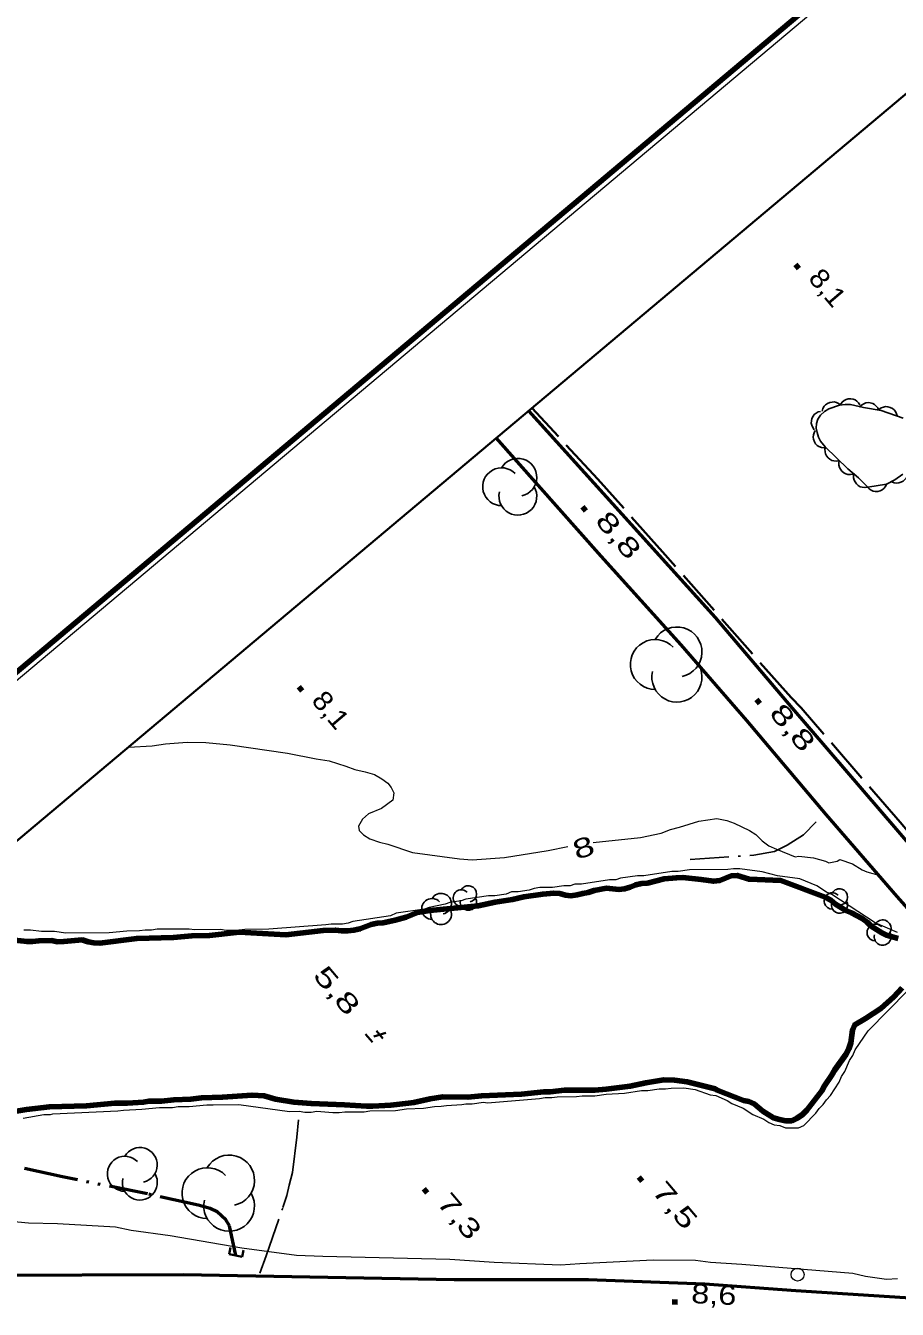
# Model space of a CAD drawing. Extents: x 386081 to 389416, y 5130568 to 5134082.
# Drawn here: x 386633.3 to 386768.1, y 5133352 to 5133550.4 of the extents above; entities that cross this region are included whole.
import ezdxf
from ezdxf.enums import TextEntityAlignment as Align

# ---------------------------------------------------------------- set-up
doc = ezdxf.new("R2010")
doc.units = 0
doc.header["$LTSCALE"] = 1.2
for name, pattern in [('DASH_DOUBLE_DOT', [9.2, 5, -1.2, 0.3, -1.2, 0.3, -1.2]), ('DOT_DASHED', [7.7, 5, -1.2, 0.3, -1.2]), ('LONG_DASHED', [7.5, 6, -1.5])]:
    doc.linetypes.add(name, pattern=pattern)
for name, color, linetype, lineweight in [('2', 7, 'Continuous', 13), ('21', 7, 'LONG_DASHED', 35), ('26', 7, 'Continuous', 35), ('3', 7, 'Continuous', 140), ('36', 7, 'Continuous', 13), ('4', 7, 'DASH_DOUBLE_DOT', 53), ('41', 7, 'DOT_DASHED', 25), ('44', 7, 'Continuous', 25), ('60', 7, 'Continuous', 13)]:
    doc.layers.add(name, color=color, linetype=linetype, lineweight=lineweight)

msp = doc.modelspace()

# ---------------------------------------------------------------- linework, layer by layer
at = {"layer": '2'}
for points in [[(386649.25, 5133438.87), (386652.92, 5133439.09), (386654.94, 5133439.42), (386658.3, 5133439.64), (386661.17, 5133439.6), (386664.96, 5133439.27), (386673.81, 5133437.95), (386678.27, 5133437.08), (386680.28, 5133436.79), (386682.85, 5133435.96), (386684.25, 5133435.42), (386685.84, 5133435.07), (386687.25, 5133434.66), (386688.41, 5133433.99), (386689.32, 5133433.33), (386689.87, 5133432.66), (386690.24, 5133431.81), (386690.12, 5133430.7), (386688.35, 5133429.4), (386686.34, 5133428.58), (386685.43, 5133427.77), (386684.82, 5133426.66), (386684.88, 5133425.99), (386685.55, 5133425.32), (386686.53, 5133424.72), (386688.06, 5133424.18), (386689.34, 5133423.89), (386693.13, 5133422.58), (386700.39, 5133421.61), (386702.4, 5133421.45), (386707.35, 5133421.81), (386714.12, 5133422.92), (386717.15, 5133423.51)], [(386721.08, 5133424.14), (386728.39, 5133424.9), (386731.62, 5133425.61), (386733.02, 5133426.18), (386734.42, 5133426.5), (386737.41, 5133427.45), (386740.21, 5133427.84), (386741.74, 5133427.55), (386742.89, 5133427.14), (386745.27, 5133426), (386746.25, 5133425.39), (386747.23, 5133424.42), (386748.27, 5133423.64), (386749.43, 5133423.1), (386752.33, 5133421.95), (386752.9, 5133422.04), (386755.14, 5133421.8), (386757.01, 5133421.29), (386757.54, 5133421.01), (386758.81, 5133421.29), (386759.21, 5133421.53), (386761.16, 5133420.86), (386762.67, 5133419.92), (386763.41, 5133419.62), (386765.24, 5133419.09)], [(386768.15, 5133410.26), (386764.69, 5133411.71), (386758.01, 5133416.11), (386757.14, 5133416.48), (386755.66, 5133417.45), (386753.06, 5133418.55), (386749.59, 5133419.02), (386747.24, 5133419.62), (386743.78, 5133420.09), (386742.79, 5133420.08), (386741.92, 5133419.96), (386735.98, 5133419.92), (386734.25, 5133419.66), (386733.26, 5133419.65), (386728.92, 5133419.01), (386727.93, 5133419), (386725.33, 5133418.62), (386724.59, 5133418.36), (386723.6, 5133418.36), (386719.26, 5133417.71), (386718.27, 5133417.71), (386717.53, 5133417.45), (386716.54, 5133417.45), (386714.8, 5133417.19), (386712.82, 5133417.18), (386711.95, 5133417.05), (386711.21, 5133416.8), (386709.47, 5133416.54), (386708.48, 5133416.53), (386707.62, 5133416.16), (386705.88, 5133415.9), (386704.89, 5133415.89), (386701.42, 5133415.38), (386700.68, 5133415.12), (386698.94, 5133414.87), (386698.2, 5133414.61), (386695.72, 5133414.1), (386694.98, 5133413.85), (386690.64, 5133413.21), (386689.77, 5133412.83), (386683.94, 5133411.93), (386683.2, 5133411.68), (386682.33, 5133411.55), (386680.59, 5133411.54), (386679.73, 5133411.41), (386670.92, 5133410.73), (386667.2, 5133410.71), (386666.33, 5133410.58), (386664.35, 5133410.56), (386663.48, 5133410.68), (386659.51, 5133410.66), (386658.64, 5133410.77), (386653.68, 5133410.74), (386652.81, 5133410.61), (386651.82, 5133410.61), (386650.95, 5133410.48), (386648.96, 5133410.46), (386646.23, 5133410.2), (386639.53, 5133410.16), (386637.79, 5133410.39), (386635.8, 5133410.38), (386634.07, 5133410.61), (386633.07, 5133410.61)], [(386750.83, 5133380.03), (386752.81, 5133380.04), (386753.67, 5133380.42), (386755.53, 5133382.29), (386756.03, 5133383.03), (386756.64, 5133383.65), (386757.14, 5133384.39), (386757.76, 5133385.02), (386759.12, 5133387.12), (386759.49, 5133387.99), (386759.99, 5133388.73), (386760.73, 5133390.47), (386761.22, 5133391.21), (386761.6, 5133392.08), (386763.58, 5133395.05), (386769.76, 5133401.26)], [(386632.93, 5133381.56), (386636.16, 5133382.08), (386637.15, 5133382.08), (386637.52, 5133382.21), (386647.58, 5133382.65), (386648.45, 5133382.78), (386651.3, 5133382.92), (386654.03, 5133383.19), (386656.02, 5133383.2), (386656.89, 5133383.33), (386658.62, 5133383.34), (386661.35, 5133383.61), (386662.35, 5133383.62), (386666.32, 5133383.64), (386674.13, 5133382.59), (386675.62, 5133382.6), (386676.49, 5133382.48), (386677.48, 5133382.49), (386678.35, 5133382.62), (386680.83, 5133382.39), (386681.82, 5133382.39), (386682.69, 5133382.52), (386685.66, 5133382.54), (386686.53, 5133382.67), (386690.5, 5133382.7), (386692.24, 5133382.96), (386694.84, 5133383.1), (386696.57, 5133383.36), (386697.57, 5133383.37), (386698.43, 5133383.5), (386700.79, 5133383.64), (386701.41, 5133383.76), (386702.4, 5133383.77), (386704.13, 5133384.03), (386704.75, 5133383.91), (386712.81, 5133384.58), (386713.68, 5133384.71), (386714.67, 5133384.72), (386715.54, 5133384.85), (386718.51, 5133384.87), (386719.38, 5133385), (386721.36, 5133385.01), (386723.09, 5133385.27), (386725.94, 5133385.41), (386728.54, 5133385.8), (386729.53, 5133385.81), (386731.27, 5133386.07), (386732.26, 5133386.07), (386733.12, 5133386.2), (386735.11, 5133386.22), (386736.84, 5133385.98), (386739.19, 5133385.13), (386740.06, 5133385.02), (386741.79, 5133384.29), (386742.53, 5133383.8), (386744.27, 5133383.07), (386745.75, 5133382.09), (386747.49, 5133381.37), (386748.23, 5133380.88), (386749.09, 5133380.51), (386749.96, 5133380.4), (386750.83, 5133380.03)], [(386629.98, 5133365.73), (386633.79, 5133365.34), (386638.26, 5133365.26), (386647.21, 5133364.73), (386649.67, 5133364.25), (386655.66, 5133363.4), (386666.76, 5133361.48), (386675.2, 5133360.38), (386679.28, 5133360.22), (386698.91, 5133359.76), (386705.78, 5133359.28), (386716.02, 5133358.88), (386719.01, 5133359.09), (386730.35, 5133359.63), (386736.89, 5133359.61), (386739.21, 5133359.28), (386744.07, 5133358.98), (386761.24, 5133357.59), (386763.19, 5133357.09), (386766.44, 5133356.63), (386768.12, 5133356.76)]]:
    msp.add_lwpolyline(points, dxfattribs=at)
at = {"layer": '21', "linetype": 'Continuous', "lineweight": 53}
for points in [[(386711.07, 5133490.88), (386739.95, 5133458.91), (386751.85, 5133444.93), (386778.94, 5133413.38), (386793.13, 5133397.18), (386811.69, 5133375.4)], [(386796.55, 5133383.35), (386780.68, 5133401.66), (386768.09, 5133415.8), (386757.1, 5133428.5), (386744.82, 5133443.01), (386734.69, 5133454.72), (386722.31, 5133468.4), (386706.08, 5133486.69)], [(386551.97, 5133357.24), (386574.35, 5133357.17), (386589.35, 5133357.37), (386607.8, 5133357.38), (386626.32, 5133357.28), (386657.75, 5133357.38), (386699.58, 5133356.59), (386720.33, 5133356.59), (386738.37, 5133355.93), (386752.42, 5133354.88), (386778.94, 5133353.21), (386790.5, 5133352.72), (386797.94, 5133352.54), (386801.3, 5133353.2), (386805.14, 5133355.65), (386806.91, 5133357.93), (386807.6, 5133360.21), (386807.75, 5133361.42)]]:
    msp.add_lwpolyline(points, dxfattribs=at)
at = {"layer": '21'}
msp.add_lwpolyline([(386813.62, 5133374.64), (386805.24, 5133384.59), (386800.49, 5133389.79), (386796.03, 5133394.94), (386768.53, 5133427.28), (386753.26, 5133444.97), (386751.69, 5133446.54), (386731.82, 5133469.09), (386721.82, 5133480.3), (386711.6, 5133491.32)], dxfattribs=at)
at = {"layer": '26'}
for p, q in [((386664.82, 5133360.52), (386665.02, 5133361.52)), ((386666.82, 5133360.12), (386667.02, 5133361.12)), ((386666.82, 5133360.12), (386664.82, 5133360.52))]:
    msp.add_line(p, q, dxfattribs=at)
at = {"layer": '3'}
for p, q in [((386752.38, 5133513.51), (386752.89, 5133512.9)), ((386719.42, 5133476.02), (386719.93, 5133475.41)), ((386675.56, 5133448.23), (386676.07, 5133447.62)), ((386746.34, 5133446.27), (386746.85, 5133445.66)), ((386728.17, 5133372.42), (386728.68, 5133371.81)), ((386694.92, 5133370.63), (386695.43, 5133370.02)), ((386733.32, 5133353.16), (386734.12, 5133353.11))]:
    msp.add_line(p, q, dxfattribs=at)
at = {"layer": '3', "lineweight": 35}
for p, q in [((386685.9, 5133394.53), (386686.94, 5133393.31)), ((386689, 5133394.74), (386687.18, 5133394.17)), ((386687.57, 5133395.03), (386688.58, 5133393.84))]:
    msp.add_line(p, q, dxfattribs=at)
at = {"layer": '36'}
msp.add_circle((386752.692, 5133357.362), 1, dxfattribs=at)
at = {"layer": '4', "linetype": 'Continuous', "lineweight": 90}
for points in [[(386761.02, 5133413.29), (386760.16, 5133413.65), (386758.57, 5133414.61), (386757.84, 5133415.22), (386756.98, 5133415.7), (386750.08, 5133418.27), (386745.19, 5133418.46), (386743.36, 5133419.06), (386742.44, 5133418.99), (386740.67, 5133418.29), (386739.69, 5133418.16), (386737.8, 5133418.45), (386734.93, 5133418.72), (386733.95, 5133418.71), (386732.06, 5133418.51), (386729.49, 5133417.87), (386728.58, 5133417.8), (386727.66, 5133417.61), (386726.8, 5133417.23), (386725.95, 5133416.97), (386725.03, 5133416.9), (386723.14, 5133417.07), (386721.25, 5133416.74), (386720.33, 5133416.43), (386719.47, 5133416.29), (386718.62, 5133416.04), (386717.64, 5133415.91), (386716.79, 5133416.02), (386715.93, 5133416.26), (386715.01, 5133416.31), (386713.3, 5133416.17), (386710.37, 5133415.77), (386708.6, 5133415.32), (386705.91, 5133414.93), (386703.28, 5133414.35), (386695.82, 5133413.66), (386693.93, 5133413.33), (386692.16, 5133412.63), (386690.45, 5133412.13), (386688.61, 5133411.74), (386687.7, 5133411.67), (386686.78, 5133411.47), (386685.01, 5133410.78), (386684.09, 5133410.59), (386683.17, 5133410.51), (386682.19, 5133410.5), (386681.22, 5133410.62), (386679.32, 5133410.54), (386673.57, 5133409.86), (386666.35, 5133410.28), (386661.77, 5133409.8), (386659.01, 5133409.71), (386656.2, 5133409.44), (386650.51, 5133409.32), (386644.82, 5133408.58), (386643.9, 5133408.63), (386642.98, 5133408.81), (386642.06, 5133409.1), (386639.25, 5133408.83), (386638.27, 5133408.82), (386637.35, 5133408.99), (386635.39, 5133408.97), (386634.41, 5133408.84), (386633.56, 5133408.83), (386631.6, 5133409.06)], [(386768.23, 5133409.31), (386766.46, 5133409.85), (386765.72, 5133410.21), (386764.07, 5133411.23), (386763.46, 5133411.84), (386762.67, 5133412.38), (386761.02, 5133413.29)], [(386629.8, 5133382.25), (386633.47, 5133382.9), (386637.02, 5133383.31), (386642.72, 5133383.43), (386647.12, 5133383.84), (386649.08, 5133383.86), (386651.53, 5133384.01), (386652.38, 5133384.15), (386654.34, 5133384.17), (386656.24, 5133384.37), (386658.87, 5133384.46), (386660.52, 5133384.66), (386663.76, 5133384.76), (386668.35, 5133385.11), (386670.19, 5133385.01), (386671.96, 5133384.48), (386674.78, 5133384.02), (386677.47, 5133383.8), (386682.61, 5133383.61), (386686.03, 5133383.4), (386687.01, 5133383.41), (386689.82, 5133383.56), (386692.51, 5133383.84), (386693.37, 5133383.97), (386695.87, 5133384.55), (386697.83, 5133384.81), (386701.68, 5133384.79), (386703.82, 5133385), (386710, 5133385.25), (386713.48, 5133385.59), (386714.46, 5133385.61), (386716.66, 5133385.87), (386721.36, 5133385.86), (386723.07, 5133386), (386726.8, 5133386.47), (386729.24, 5133386.99), (386731.99, 5133387.45), (386733.64, 5133387.41), (386735.6, 5133387.18), (386739.94, 5133386.06), (386740.24, 5133385.88), (386744.34, 5133384.27), (386745.13, 5133384.09), (386745.99, 5133383.73), (386747.33, 5133382.64), (386748.13, 5133382.1), (386748.99, 5133381.61), (386749.9, 5133381.32), (386750.82, 5133381.14), (386751.8, 5133381.15), (386752.65, 5133381.53), (386753.44, 5133382.09), (386754.11, 5133382.77), (386756.43, 5133385.74), (386756.85, 5133386.55), (386757.95, 5133388.15), (386758.44, 5133389.02), (386760.14, 5133391.37), (386760.63, 5133392.23), (386760.93, 5133393.16), (386761.17, 5133395.12), (386761.54, 5133395.99), (386763.18, 5133396.93), (386765.56, 5133398.48), (386767.57, 5133400.29), (386768.85, 5133401.71)]]:
    msp.add_lwpolyline(points, dxfattribs=at)
at = {"layer": '4'}
msp.add_lwpolyline([(386665.82, 5133360.32), (386664.87, 5133364.92), (386664.26, 5133365.84), (386662.97, 5133367.05), (386661.86, 5133367.59), (386660, 5133368.08), (386652.16, 5133369.84), (386639.02, 5133372.45), (386626.31, 5133375.32), (386625.33, 5133375.9), (386622.33, 5133380.32)], dxfattribs=at)
at = {"layer": '41'}
for points in [[(386736.07, 5133421.5), (386745.95, 5133422.21), (386749.12, 5133422.74), (386751.07, 5133423.74), (386753.63, 5133425.36), (386755.57, 5133427.34)], [(386669.56, 5133357.56), (386670.54, 5133360.27), (386673.11, 5133367.74), (386673.72, 5133369.59), (386674.09, 5133371.19), (386674.57, 5133373.16), (386675.27, 5133378.6), (386675.51, 5133381.3)]]:
    msp.add_lwpolyline(points, dxfattribs=at)
at = {"layer": '44', "linetype": 'DOT_DASHED'}
msp.add_lwpolyline([(386768.98, 5133481.09), (386767.73, 5133480.2), (386766.46, 5133479.55), (386763.53, 5133479.07), (386762.1, 5133480.54), (386760.44, 5133481.91), (386756.97, 5133485.3), (386756.25, 5133486.2), (386755.94, 5133486.8), (386755.7, 5133487.51), (386755.57, 5133488.22), (386755.6, 5133488.91), (386755.82, 5133489.57), (386756.24, 5133490.22), (386756.84, 5133490.78), (386757.53, 5133491.18), (386759.17, 5133491.73), (386760.03, 5133491.86), (386760.87, 5133491.84), (386762.9, 5133491.37), (386765.63, 5133490.94), (386769.02, 5133489.76)], dxfattribs=at)
at = {"layer": '44'}
for points in [[(386756.49, 5133490.83), (386756.6, 5133491.23), (386756.82, 5133491.58), (386757.03, 5133491.83), (386757.32, 5133492.02), (386757.66, 5133492.17), (386758.04, 5133492.23), (386758.37, 5133492.25), (386758.71, 5133492.15), (386759.04, 5133492), (386759.33, 5133491.78)], [(386759.33, 5133491.88), (386759.57, 5133492.22), (386759.89, 5133492.47), (386760.18, 5133492.63), (386760.52, 5133492.71), (386760.89, 5133492.74), (386761.27, 5133492.66), (386761.58, 5133492.57), (386761.87, 5133492.37), (386762.13, 5133492.11), (386762.33, 5133491.81)], [(386762.28, 5133491.47), (386762.57, 5133491.77), (386762.92, 5133491.98), (386763.23, 5133492.1), (386763.58, 5133492.14), (386763.94, 5133492.11), (386764.31, 5133491.99), (386764.6, 5133491.85), (386764.86, 5133491.62), (386765.09, 5133491.33), (386765.25, 5133491)], [(386755.28, 5133487.95), (386755.03, 5133488.28), (386754.88, 5133488.66), (386754.81, 5133488.98), (386754.83, 5133489.33), (386754.92, 5133489.69), (386755.1, 5133490.03), (386755.28, 5133490.3), (386755.56, 5133490.52), (386755.88, 5133490.7), (386756.23, 5133490.79)], [(386765.26, 5133491.07), (386765.6, 5133491.32), (386765.98, 5133491.46), (386766.3, 5133491.53), (386766.65, 5133491.5), (386767.01, 5133491.41), (386767.35, 5133491.22), (386767.62, 5133491.04), (386767.83, 5133490.76), (386768, 5133490.43), (386768.1, 5133490.08)], [(386756.79, 5133485.16), (386756.37, 5133485.2), (386756, 5133485.37), (386755.72, 5133485.54), (386755.48, 5133485.8), (386755.29, 5133486.11), (386755.17, 5133486.48), (386755.1, 5133486.8), (386755.14, 5133487.15), (386755.24, 5133487.5), (386755.41, 5133487.82)], [(386759.13, 5133483.19), (386758.72, 5133483.1), (386758.32, 5133483.14), (386758, 5133483.22), (386757.69, 5133483.39), (386757.4, 5133483.62), (386757.18, 5133483.93), (386757.02, 5133484.21), (386756.94, 5133484.56), (386756.92, 5133484.93), (386756.99, 5133485.28)], [(386761.28, 5133481.09), (386760.87, 5133481.01), (386760.46, 5133481.04), (386760.14, 5133481.12), (386759.84, 5133481.29), (386759.55, 5133481.53), (386759.33, 5133481.84), (386759.16, 5133482.12), (386759.09, 5133482.46), (386759.07, 5133482.83), (386759.13, 5133483.19)], [(386763.51, 5133479.09), (386763.1, 5133479.02), (386762.69, 5133479.07), (386762.37, 5133479.15), (386762.07, 5133479.33), (386761.79, 5133479.57), (386761.57, 5133479.89), (386761.42, 5133480.17), (386761.35, 5133480.52), (386761.34, 5133480.89), (386761.42, 5133481.24)], [(386769.74, 5133481.63), (386769.75, 5133481.21), (386769.64, 5133480.82), (386769.51, 5133480.52), (386769.28, 5133480.24), (386769, 5133480.01), (386768.66, 5133479.84), (386768.35, 5133479.73), (386768, 5133479.72), (386767.63, 5133479.76), (386767.29, 5133479.89)], [(386766.46, 5133479.55), (386766.29, 5133479.17), (386766.01, 5133478.87), (386765.76, 5133478.65), (386765.44, 5133478.51), (386765.09, 5133478.42), (386764.7, 5133478.42), (386764.38, 5133478.45), (386764.06, 5133478.6), (386763.75, 5133478.8), (386763.5, 5133479.06)]]:
    msp.add_lwpolyline(points, dxfattribs=at)
for centre, radius, start, end in [((386706.926, 5133479.146), 2.925, 44.11537, 269.80396), ((386709.442, 5133480.609), 2.925, 282.26917, 149.72626), ((386709.442, 5133477.684), 2.925, 166.93686, 29.62122), ((386734.027, 5133453.593), 3.87, 282.26917, 149.72626), ((386734.027, 5133453.593), 3.87, 282.26917, 149.72626), ((386730.698, 5133451.658), 3.87, 44.11537, 269.80396), ((386730.698, 5133451.658), 3.87, 44.11537, 269.80396), ((386734.027, 5133449.723), 3.87, 166.93686, 29.62122), ((386734.027, 5133449.723), 3.87, 166.93686, 29.62122), ((386700.7, 5133415.569), 1.266, 44.11537, 269.80396), ((386700.7, 5133415.569), 1.266, 44.11537, 269.80396), ((386701.789, 5133416.202), 1.266, 282.26917, 149.72626), ((386701.789, 5133416.202), 1.266, 282.26917, 149.72626), ((386758.082, 5133415.109), 1.261, 44.11537, 269.80396), ((386759.167, 5133415.739), 1.261, 282.26917, 149.72626), ((386696.177, 5133413.877), 1.611, 44.11537, 269.80396), ((386696.177, 5133413.877), 1.611, 44.11537, 269.80396), ((386697.563, 5133414.682), 1.611, 282.26917, 149.72626), ((386697.563, 5133414.682), 1.611, 282.26917, 149.72626), ((386701.789, 5133414.936), 1.266, 166.93686, 29.62122), ((386701.789, 5133414.936), 1.266, 166.93686, 29.62122), ((386759.167, 5133414.478), 1.261, 166.93686, 29.62122), ((386697.563, 5133413.071), 1.611, 166.93686, 29.62122), ((386697.563, 5133413.071), 1.611, 166.93686, 29.62122), ((386764.734, 5133410.23), 1.302, 44.11537, 269.80396), ((386765.854, 5133410.881), 1.302, 282.26917, 149.72626), ((386765.854, 5133409.578), 1.302, 166.93686, 29.62122), ((386650.989, 5133374.294), 2.704, 282.26917, 149.72626), ((386648.664, 5133372.941), 2.704, 44.11537, 269.80396), ((386664.8, 5133371.912), 3.925, 282.26917, 149.72626), ((386650.989, 5133371.589), 2.704, 166.93686, 29.62122), ((386661.424, 5133369.949), 3.925, 44.11537, 269.80396), ((386664.8, 5133367.986), 3.925, 166.93686, 29.62122)]:
    msp.add_arc(centre, radius, start, end, dxfattribs=at)
at = {"layer": '60'}
msp.add_line((386082.87, 5132988.02), (387383.05, 5134080.13), dxfattribs=at)
at = {"layer": '60', "lineweight": 158}
msp.add_lwpolyline([(386081.46, 5132988.14), (387383.17, 5134081.54), (389415.62, 5131661.88), (388113.9, 5130568.48)], close=True, dxfattribs=at)
at = {"layer": '60', "lineweight": 35}
msp.add_lwpolyline([(386109.63, 5132985.69), (387380.72, 5134053.36), (389052.99, 5132062.51), (387781.9, 5130994.83)], close=True, dxfattribs=at)

# ---------------------------------------------------------------- texts
at = {"layer": '2', "width": 1.45}
msp.add_text('8', height=3, rotation=18.43, dxfattribs=at).set_placement((386720.056, 5133421.952), align=Align.CENTER)
at = {"layer": '3'}
for s, rotation, width, p in [('8,1    ', 310.294, 1.1, (386754.21, 5133511.29)), ('8,8    ', 310.294, 1.45, (386721.25, 5133473.8)), ('8,1    ', 310.294, 1.1, (386677.39, 5133446.01)), ('8,8    ', 310.294, 1.45, (386748.17, 5133444.05)), ('7,5    ', 310.294, 1.45, (386730, 5133370.2)), ('7,3    ', 310.294, 1.4, (386696.75, 5133368.41)), ('8,6    ', 357.156, 1.25, (386736.19, 5133352.97))]:
    msp.add_text(s, height=3, rotation=rotation, dxfattribs=dict(at, width=width)).set_placement(p)
at = {"layer": '3', "width": 1.5}
msp.add_text('    5,8', height=3, rotation=310.294, dxfattribs=at).set_placement((386678.15, 5133402.875), align=Align.CENTER)

doc.saveas('drawing.dxf')
